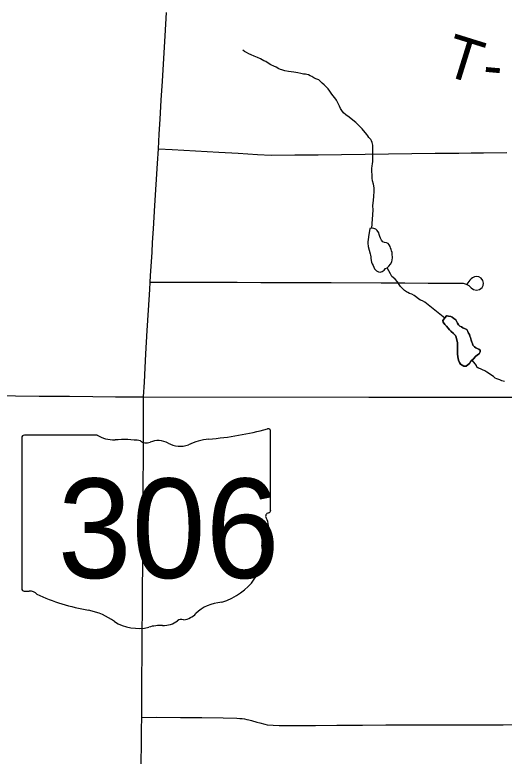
# Model space of a CAD drawing. Extents: x 103424 to 290657, y 38711 to 110967.
# Drawn here: x 214246.6976 to 214247.0219, y 40211.3459 to 40211.8371 of the extents above; entities that cross this region are included whole.
import ezdxf

# ---------------------------------------------------------------- set-up
doc = ezdxf.new("R2010")
doc.units = 0
for name, color, linetype in [('GM_X_Minor_Lake', 7, 'Continuous'), ('GM_X_Minor_River', 7, 'Continuous'), ('GM_X_State_Location', 7, 'Continuous'), ('GM_X_State_Route', 7, 'Continuous'), ('GM_X_State_Shield', 7, 'Continuous'), ('GM_X_Township_Road', 7, 'Continuous'), ('GM_X_Township_Road_Text', 7, 'Continuous')]:
    doc.layers.add(name, color=color, linetype=linetype)

msp = doc.modelspace()

# ---------------------------------------------------------------- linework, layer by layer
at = {"layer": 'GM_X_Minor_Lake'}
for points in [[(214246.93281, 40211.69542), (214246.93192, 40211.69009), (214246.93175, 40211.688), (214246.93158, 40211.68685), (214246.93159, 40211.68553), (214246.9318, 40211.68382), (214246.93183, 40211.68364)], [(214246.93183, 40211.68364), (214246.933, 40211.6787), (214246.9332, 40211.67775), (214246.9334, 40211.6768), (214246.93342, 40211.67585), (214246.93381, 40211.67433), (214246.93402, 40211.67319), (214246.93441, 40211.67206), (214246.93499, 40211.67092), (214246.93558, 40211.66979), (214246.93597, 40211.66884), (214246.93731, 40211.66752), (214246.93865, 40211.66678), (214246.93979, 40211.6666), (214246.94112, 40211.66699), (214246.94244, 40211.66795), (214246.94319, 40211.66891), (214246.94432, 40211.66949), (214246.94545, 40211.67046), (214246.94658, 40211.6718), (214246.94732, 40211.67352), (214246.94768, 40211.67466), (214246.94786, 40211.67599), (214246.94764, 40211.67865), (214246.94763, 40211.6796), (214246.94723, 40211.68074), (214246.94703, 40211.68169), (214246.94664, 40211.68263), (214246.94625, 40211.68358), (214246.94567, 40211.68472), (214246.94509, 40211.68566), (214246.94394, 40211.68603), (214246.94261, 40211.68621), (214246.94146, 40211.68676), (214246.9405, 40211.68771), (214246.93992, 40211.68903), (214246.93952, 40211.69017), (214246.93913, 40211.69149), (214246.93873, 40211.69263), (214246.93776, 40211.69414), (214246.9368, 40211.69508), (214246.93547, 40211.69545), (214246.93414, 40211.69563), (214246.93281, 40211.69542)], [(214246.98366, 40211.63765), (214246.98122, 40211.6345), (214246.98143, 40211.63337), (214246.98258, 40211.63186), (214246.98355, 40211.63073), (214246.9847, 40211.62941), (214246.98567, 40211.62828), (214246.98663, 40211.62752), (214246.98835, 40211.62602), (214246.98951, 40211.6247), (214246.99009, 40211.62357), (214246.9903, 40211.62243), (214246.99069, 40211.62091), (214246.9909, 40211.61977), (214246.99091, 40211.61882), (214246.99092, 40211.61787), (214246.99094, 40211.61654), (214246.99095, 40211.61559), (214246.99096, 40211.61426), (214246.99098, 40211.61255), (214246.9912, 40211.61046), (214246.9916, 40211.60837), (214246.99219, 40211.60667), (214246.99296, 40211.60573), (214246.99507, 40211.60423), (214246.99659, 40211.60424), (214246.99791, 40211.60539), (214246.99885, 40211.60617), (214246.99978, 40211.60751), (214247.00147, 40211.60923), (214247.00298, 40211.61077), (214247.0043, 40211.61173)], [(214246.98366, 40211.63765), (214246.98404, 40211.63757), (214246.98499, 40211.63739), (214246.98651, 40211.63722), (214246.98747, 40211.63685), (214246.98862, 40211.63591), (214246.98977, 40211.63497), (214246.99035, 40211.63403), (214246.99094, 40211.63289), (214246.99152, 40211.63176), (214246.99248, 40211.63082), (214246.99363, 40211.63026), (214246.99458, 40211.62969), (214246.99592, 40211.62914), (214246.99707, 40211.62858), (214246.99784, 40211.62726), (214246.99824, 40211.62612), (214246.99882, 40211.62517), (214246.99921, 40211.62423), (214246.9996, 40211.62328), (214247, 40211.62157), (214247.0004, 40211.62025), (214247.00079, 40211.6193), (214247.00118, 40211.61816), (214247.00214, 40211.61703), (214247.0031, 40211.61647), (214247.00406, 40211.61591), (214247.00501, 40211.61554), (214247.00597, 40211.61479), (214247.00598, 40211.61384), (214247.00524, 40211.6125), (214247.0043, 40211.61173), (214247.00298, 40211.61077), (214247.00147, 40211.60923), (214246.99978, 40211.60751), (214246.99885, 40211.60617), (214246.99791, 40211.60539), (214246.99659, 40211.60424), (214246.99507, 40211.60423), (214246.99296, 40211.60573), (214246.99219, 40211.60667), (214246.9916, 40211.60837), (214246.9912, 40211.61046), (214246.99098, 40211.61255), (214246.99096, 40211.61426), (214246.99095, 40211.61559), (214246.99094, 40211.61654), (214246.99092, 40211.61787), (214246.99091, 40211.61882), (214246.9909, 40211.61977), (214246.99069, 40211.62091), (214246.9903, 40211.62243), (214246.99009, 40211.62357), (214246.98951, 40211.6247), (214246.98835, 40211.62602), (214246.98663, 40211.62752), (214246.98567, 40211.62828), (214246.9847, 40211.62941), (214246.98355, 40211.63073), (214246.98258, 40211.63186), (214246.98143, 40211.63337), (214246.98122, 40211.6345), (214246.98366, 40211.63765)], [(214247.0043, 40211.61173), (214247.00524, 40211.6125), (214247.00598, 40211.61384), (214247.00597, 40211.61479), (214247.00501, 40211.61554), (214247.00406, 40211.61591), (214247.0031, 40211.61647), (214247.00214, 40211.61703), (214247.00118, 40211.61816), (214247.00079, 40211.6193), (214247.0004, 40211.62025), (214247, 40211.62157), (214246.9996, 40211.62328), (214246.99921, 40211.62423), (214246.99882, 40211.62517), (214246.99824, 40211.62612), (214246.99784, 40211.62726), (214246.99707, 40211.62858), (214246.99592, 40211.62914), (214246.99458, 40211.62969), (214246.99363, 40211.63026), (214246.99248, 40211.63082), (214246.99152, 40211.63176), (214246.99094, 40211.63289), (214246.99035, 40211.63403), (214246.98977, 40211.63497), (214246.98862, 40211.63591), (214246.98747, 40211.63685), (214246.98651, 40211.63722), (214246.98499, 40211.63739), (214246.98404, 40211.63757), (214246.98366, 40211.63765)]]:
    msp.add_lwpolyline(points, dxfattribs=at)
at = {"layer": 'GM_X_Minor_River'}
for points in [[(214246.93414, 40211.69563), (214246.93495, 40211.70761), (214246.93491, 40211.71065), (214246.93525, 40211.71408), (214246.9356, 40211.71693), (214246.93575, 40211.71998), (214246.93572, 40211.72245), (214246.93532, 40211.72491), (214246.93472, 40211.727), (214246.93432, 40211.72889), (214246.93429, 40211.73118), (214246.93427, 40211.73327), (214246.93424, 40211.73536), (214246.93441, 40211.73707), (214246.93459, 40211.7384), (214246.93476, 40211.73993), (214246.93475, 40211.74107), (214246.93492, 40211.7424), (214246.93491, 40211.74335), (214246.9349, 40211.7443), (214246.93489, 40211.74563), (214246.93487, 40211.74677), (214246.93485, 40211.74867), (214246.93483, 40211.75076), (214246.93443, 40211.75247), (214246.93403, 40211.75361), (214246.93345, 40211.75455), (214246.93229, 40211.75587), (214246.93152, 40211.75681), (214246.93094, 40211.75776), (214246.92767, 40211.76153), (214246.92651, 40211.76284), (214246.92517, 40211.76416), (214246.92363, 40211.76567), (214246.92152, 40211.76736), (214246.91922, 40211.76924), (214246.91692, 40211.77073), (214246.91538, 40211.77224), (214246.91422, 40211.77375), (214246.91344, 40211.77507), (214246.91267, 40211.77658), (214246.91169, 40211.77885), (214246.91072, 40211.78056), (214246.90956, 40211.78207), (214246.9084, 40211.78357), (214246.90725, 40211.78508), (214246.90628, 40211.7866), (214246.90512, 40211.7881), (214246.90377, 40211.78961), (214246.90262, 40211.79074), (214246.90128, 40211.79187), (214246.90012, 40211.79281), (214246.89897, 40211.79394), (214246.89706, 40211.79468), (214246.89572, 40211.79542), (214246.89438, 40211.79617), (214246.89324, 40211.79673), (214246.89209, 40211.79729), (214246.89113, 40211.79766), (214246.89018, 40211.79784), (214246.88885, 40211.79783), (214246.88714, 40211.79819), (214246.88504, 40211.79874), (214246.88256, 40211.7991), (214246.87895, 40211.79963), (214246.87647, 40211.79998), (214246.87456, 40211.80054), (214246.87361, 40211.80091), (214246.87247, 40211.80128), (214246.87074, 40211.8024), (214246.86921, 40211.80314), (214246.8673, 40211.80407), (214246.86539, 40211.80501), (214246.86385, 40211.80613), (214246.86252, 40211.80669), (214246.86041, 40211.808), (214246.8585, 40211.80874), (214246.85621, 40211.80967), (214246.85411, 40211.8106), (214246.85258, 40211.81134), (214246.85105, 40211.81209), (214246.84971, 40211.81283), (214246.84875, 40211.81359), (214246.84857, 40211.81376)], [(214246.98253, 40211.63605), (214246.9693, 40211.64674), (214246.96777, 40211.64768), (214246.96643, 40211.64804), (214246.96528, 40211.64879), (214246.96394, 40211.64973), (214246.96221, 40211.65104), (214246.96068, 40211.65198), (214246.95916, 40211.65253), (214246.95801, 40211.65309), (214246.95705, 40211.65365), (214246.9559, 40211.6544), (214246.95417, 40211.65591), (214246.95321, 40211.65704), (214246.95225, 40211.65836), (214246.95108, 40211.66025), (214246.94973, 40211.66194), (214246.94839, 40211.66307), (214246.94743, 40211.66382), (214246.94685, 40211.66496), (214246.94665, 40211.66553), (214246.94432, 40211.66949)], [(214247.02218, 40211.59404), (214247.02027, 40211.59459), (214247.01893, 40211.59515), (214247.01703, 40211.59589), (214247.01588, 40211.59645), (214247.01473, 40211.59739), (214247.01032, 40211.60039), (214247.00898, 40211.60113), (214247.00745, 40211.60188), (214247.00611, 40211.60244), (214247.00497, 40211.603), (214247.00382, 40211.60374), (214247.00343, 40211.60469), (214247.00265, 40211.60582), (214247.0007, 40211.60823)]]:
    msp.add_lwpolyline(points, dxfattribs=at)
at = {"layer": 'GM_X_State_Route'}
for points in [[(214246.7889, 40211.68625), (214246.78944, 40211.69526), (214246.79037, 40211.71076), (214246.79121, 40211.72472), (214246.79205, 40211.73867), (214246.79281, 40211.74822), (214246.79333, 40211.75807), (214246.79384, 40211.76791), (214246.79459, 40211.78056), (214246.79533, 40211.79321), (214246.79622, 40211.8082), (214246.7971, 40211.82318), (214246.798, 40211.83869)], [(214246.78136, 40211.33994), (214246.78151, 40211.35548), (214246.78159, 40211.36351), (214246.78167, 40211.37154), (214246.78177, 40211.38536), (214246.78182, 40211.3987), (214246.78187, 40211.41203), (214246.78198, 40211.42756), (214246.7821, 40211.4431), (214246.78221, 40211.45863), (214246.7823, 40211.47075), (214246.78239, 40211.48288), (214246.7825, 40211.49841), (214246.78261, 40211.51394), (214246.78272, 40211.52948), (214246.7828, 40211.54054), (214246.78289, 40211.55161), (214246.78294, 40211.58389), (214246.78348, 40211.5938), (214246.78395, 40211.60311), (214246.78443, 40211.61242), (214246.78535, 40211.62792), (214246.78615, 40211.64147), (214246.78695, 40211.65503), (214246.78731, 40211.66002), (214246.78757, 40211.66424), (214246.78851, 40211.67975), (214246.7889, 40211.68625)]]:
    msp.add_lwpolyline(points, dxfattribs=at)
at = {"layer": 'GM_X_State_Shield'}
for p, q in [((214246.86704, 40211.50877), (214246.86704, 40211.56111)), ((214246.70225, 40211.55691), (214246.70225, 40211.45685)), ((214246.75214, 40211.55864), (214246.70388, 40211.55864)), ((214246.86703, 40211.50878), (214246.86704, 40211.50877))]:
    msp.add_line(p, q, dxfattribs=at)
for centre, major_axis, start_param, end_param in [((214246.80834, 40211.69505), (0.17476, 0), 4.814394, 5.042369), ((214246.86522, 40211.56133), (0.00183, 0), 6.141152, 7.989035), ((214246.70414, 40211.55713), (0.00191, 0), 1.712693, 3.28349), ((214246.76363, 40211.57025), (0.01852, 0), 4.042523, 4.731795), ((214246.76977, 40211.50246), (0.06648, 0), 1.404758, 1.657858), ((214246.78486, 40211.55765), (0.00534, 0), 3.836095, 5.185415), ((214246.7927, 40211.54608), (0.01111, 0), 0.950623, 2.079405), ((214246.83063, 40211.52807), (0.03516, 0), 1.699011, 2.107814), ((214246.80704, 40211.56194), (0.01336, 0), 4.081561, 5.145723), ((214246.86662, 40211.50493), (0.00284, 0), 1.883978, 3.671073), ((214246.86509, 40211.50857), (0.00196, 0), 5.05454, 6.418171), ((214246.84856, 40211.49831), (0.01704, 0), 5.934695, 6.695948), ((214246.87362, 40211.48687), (0.0124, 0), 2.387724, 3.262537), ((214246.81813, 40211.48021), (0.04371, 0), 5.101752, 6.440018), ((214246.70416, 40211.45663), (0.00193, 0), 3.00124, 4.508301), ((214246.70445, 40211.46687), (0.0147, 0), 4.665946, 4.897461), ((214246.70746, 40211.45108), (0.0053, 0), 0.519207, 1.627899), ((214246.77437, 40211.54098), (0.1262, 0), 4.195997, 4.488961), ((214246.83656, 40211.42876), (0.02394, 0), 1.647645, 2.488434), ((214246.73674, 40211.4119), (0.03949, 0), 0.823519, 1.323587), ((214246.80784, 40211.4334), (0.00376, 0), 1.147584, 2.315152), ((214246.80623, 40211.44716), (0.01412, 0), 4.937069, 5.64225), ((214246.77945, 40211.45058), (0.02506, 0), 4.026481, 4.996735), ((214246.79393, 40211.41599), (0.02059, 0), 1.495662, 1.94098), ((214246.79576, 40211.44309), (0.01335, 0), 4.691044, 5.507374)]:
    msp.add_ellipse(centre, major_axis=major_axis, ratio=0.8, start_param=start_param, end_param=end_param, dxfattribs=at)
at = {"layer": 'GM_X_Township_Road'}
for points in [[(214246.79281, 40211.74822), (214246.80184, 40211.74795), (214246.81735, 40211.74702), (214246.83286, 40211.7461), (214246.84564, 40211.74534), (214246.85842, 40211.74458), (214246.86751, 40211.74404), (214246.88304, 40211.74423), (214246.89858, 40211.74441), (214246.91411, 40211.7446), (214246.92964, 40211.74479), (214246.94518, 40211.74498), (214246.96071, 40211.74516), (214246.97625, 40211.74535), (214246.99178, 40211.74554), (214246.99994, 40211.74564), (214247.00809, 40211.74574), (214247.02363, 40211.74592)], [(214246.94046, 40211.65957), (214246.956, 40211.65947), (214246.97153, 40211.65938), (214246.98313, 40211.6593), (214246.99474, 40211.65923), (214246.99659, 40211.6587), (214246.99835, 40211.65778), (214247.00007, 40211.65614), (214247.00161, 40211.65517), (214247.00359, 40211.6546), (214247.00562, 40211.65504), (214247.00729, 40211.6565), (214247.00791, 40211.65773), (214247.00818, 40211.65936), (214247.00769, 40211.66108), (214247.00668, 40211.66262), (214247.00513, 40211.66346), (214247.00355, 40211.66372), (214247.00214, 40211.66342), (214247.00091, 40211.66289), (214246.99998, 40211.66223), (214246.99914, 40211.66135), (214246.9972, 40211.65874)], [(214246.78731, 40211.66002), (214246.80284, 40211.65998), (214246.81837, 40211.65994), (214246.83168, 40211.6599), (214246.84499, 40211.65987), (214246.86052, 40211.65984), (214246.87606, 40211.65979), (214246.89159, 40211.65976), (214246.90713, 40211.65972), (214246.94046, 40211.65957)], [(214246.68255, 40211.58479), (214246.69808, 40211.58465), (214246.71362, 40211.58452), (214246.72367, 40211.58443), (214246.73372, 40211.58434), (214246.74926, 40211.58421), (214246.76425, 40211.58407), (214246.77924, 40211.58394), (214246.78294, 40211.58389)], [(214246.78294, 40211.58389), (214246.93208, 40211.58383), (214246.94222, 40211.58374), (214246.95236, 40211.58365), (214247.0125, 40211.58369), (214247.02804, 40211.58365), (214247.04357, 40211.58361), (214247.05911, 40211.58356), (214247.07464, 40211.58352), (214247.0954, 40211.58346), (214247.13126, 40211.58336), (214247.14679, 40211.58332), (214247.16233, 40211.58327), (214247.17671, 40211.58323), (214247.19108, 40211.58319), (214247.20662, 40211.58315), (214247.24085, 40211.58299)], [(214246.78167, 40211.37154), (214246.79174, 40211.37165), (214246.80727, 40211.37155), (214246.82147, 40211.37145), (214246.83567, 40211.37135), (214246.84459, 40211.37113), (214246.84658, 40211.37094), (214246.84819, 40211.37075), (214246.84974, 40211.37053), (214246.85126, 40211.37021), (214246.85271, 40211.36988), (214246.85435, 40211.36944), (214246.85797, 40211.36835), (214246.86001, 40211.36789), (214246.86326, 40211.36705), (214246.8647, 40211.36674), (214246.86887, 40211.36636), (214246.87283, 40211.36612), (214246.88486, 40211.36616), (214246.89689, 40211.3662), (214246.91093, 40211.36634), (214246.91947, 40211.36643), (214246.92801, 40211.36651), (214246.94354, 40211.36655), (214246.95908, 40211.36658), (214246.99015, 40211.36664), (214247.00568, 40211.36668), (214247.02121, 40211.36671), (214247.05485, 40211.36683)]]:
    msp.add_lwpolyline(points, dxfattribs=at)

# ---------------------------------------------------------------- texts
at = {"layer": 'GM_X_State_Location'}
for s, p in [('s', (214246.7828, 40211.50023)), ('r', (214246.78279, 40211.50023))]:
    msp.add_text(s, height=0.0000947, dxfattribs=at).set_placement(p)
msp.add_text('306', height=0.0000947, rotation=0, dxfattribs=at).set_placement((214246.74937, 40211.49334))
at = {"layer": 'GM_X_State_Shield'}
msp.add_text('306', height=0.065918, dxfattribs=at).set_placement((214246.72597, 40211.46391))
at = {"layer": 'GM_X_Township_Road_Text'}
for s, rotation, p in [('T', 342.7035, (214246.98037, 40211.79772)), ('-', 354.86, (214247.0071, 40211.79013))]:
    msp.add_text(s, height=0.02841, rotation=rotation, dxfattribs=at).set_placement(p)

doc.saveas('drawing.dxf')
